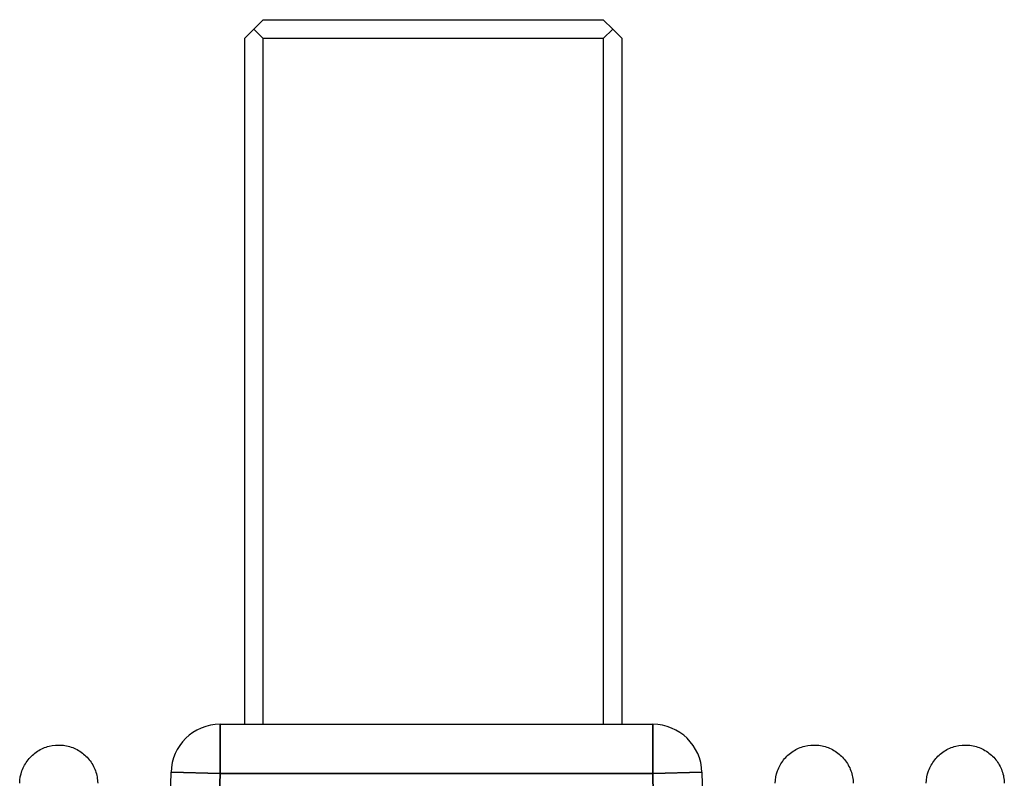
# Model space of a CAD drawing. Header units: millimetres. Extents: x 399 to 6233, y -1870 to 1602.
# Tile 586 of 656: x 5421 to 5447, y 247 to 267. Entities that reach past the tile are written whole.
import ezdxf

# ---------------------------------------------------------------- set-up
doc = ezdxf.new("R2010")
doc.units = ezdxf.units.MM
doc.layers.add('可見 (ISO)', color=7, linetype='Continuous', lineweight=25)
doc.layers.add('窄部可見 (ISO)', color=7, linetype='Continuous', lineweight=35)

msp = doc.modelspace()

# ---------------------------------------------------------------- linework, layer by layer
at = {"layer": '可見 (ISO)'}
for p, q in [((5427.227, 266.948), (5427.477, 267.198)), ((5427.477, 267.198), (5436.477, 267.198)), ((5436.727, 266.948), (5436.477, 267.198)), ((5427.227, 266.948), (5426.977, 266.698)), ((5427.477, 266.698), (5427.227, 266.948)), ((5436.727, 266.948), (5436.477, 266.698)), ((5436.977, 266.698), (5436.727, 266.948)), ((5426.977, 266.698), (5426.977, 248.548)), ((5427.477, 248.548), (5427.477, 266.698)), ((5436.477, 266.698), (5427.477, 266.698)), ((5436.477, 266.698), (5436.477, 248.548)), ((5436.977, 248.548), (5436.977, 266.698)), ((5426.334, 248.548), (5437.788, 248.548)), ((5425.021, 246.635), (5425.034, 247.276)), ((5439.088, 247.276), (5439.101, 246.635))]:
    msp.add_line(p, q, dxfattribs=at)
for centre, start, end in [((5426.334, 247.248), 90, 178.8), ((5437.788, 247.248), 1.2, 90)]:
    msp.add_arc(centre, 1.3, start, end, dxfattribs=at)
for points, knots in [([(5421.028, 246.987), (5421.031, 247.098), (5421.051, 247.21), (5421.127, 247.42), (5421.183, 247.52), (5421.322, 247.696), (5421.407, 247.773), (5421.595, 247.894), (5421.701, 247.94), (5421.918, 247.994), (5422.032, 248.004), (5422.255, 247.986), (5422.367, 247.958), (5422.573, 247.87), (5422.669, 247.808), (5422.836, 247.658), (5422.907, 247.568), (5423.017, 247.373), (5423.056, 247.265), (5423.087, 247.1), (5423.093, 247.043), (5423.094, 246.987)], [0, 0, 0, 0, 0.033317, 0.033317, 0.0669022, 0.0669022, 0.1004777, 0.1004777, 0.1340535, 0.1340535, 0.1676293, 0.1676293, 0.2012051, 0.2012051, 0.2347809, 0.2347809, 0.2683567, 0.2683567, 0.3019325, 0.3019325, 0.3188115, 0.3188115, 0.3188115, 0.3188115]), ([(5441.028, 246.987), (5441.031, 247.098), (5441.051, 247.21), (5441.127, 247.42), (5441.183, 247.52), (5441.322, 247.696), (5441.407, 247.773), (5441.595, 247.894), (5441.701, 247.94), (5441.918, 247.994), (5442.032, 248.004), (5442.255, 247.986), (5442.367, 247.958), (5442.573, 247.87), (5442.669, 247.808), (5442.836, 247.658), (5442.907, 247.568), (5443.017, 247.373), (5443.056, 247.265), (5443.087, 247.1), (5443.093, 247.043), (5443.094, 246.987)], [0, 0, 0, 0, 0.0333171, 0.0333171, 0.0669022, 0.0669022, 0.1004777, 0.1004777, 0.1340536, 0.1340536, 0.1676294, 0.1676294, 0.2012052, 0.2012052, 0.234781, 0.234781, 0.2683568, 0.2683568, 0.3019326, 0.3019326, 0.3188115, 0.3188115, 0.3188115, 0.3188115]), ([(5445.028, 246.987), (5445.031, 247.098), (5445.051, 247.21), (5445.127, 247.42), (5445.183, 247.52), (5445.322, 247.696), (5445.407, 247.773), (5445.595, 247.894), (5445.701, 247.94), (5445.918, 247.994), (5446.032, 248.004), (5446.255, 247.986), (5446.367, 247.958), (5446.573, 247.87), (5446.669, 247.808), (5446.836, 247.658), (5446.907, 247.568), (5447.017, 247.373), (5447.056, 247.265), (5447.087, 247.1), (5447.093, 247.043), (5447.094, 246.987)], [0, 0, 0, 0, 0.0333171, 0.0333171, 0.0669022, 0.0669022, 0.1004777, 0.1004777, 0.1340536, 0.1340536, 0.1676294, 0.1676294, 0.2012052, 0.2012052, 0.234781, 0.234781, 0.2683568, 0.2683568, 0.3019326, 0.3019326, 0.3188115, 0.3188115, 0.3188115, 0.3188115])]:
    msp.add_open_spline(points, degree=3, knots=knots, dxfattribs=at)
at = {"layer": '窄部可見 (ISO)'}
for p, q in [((5426.334, 248.548), (5426.334, 247.248)), ((5437.788, 248.548), (5437.788, 247.248)), ((5425.034, 247.276), (5426.334, 247.248)), ((5426.334, 247.248), (5426.322, 246.688)), ((5437.788, 247.248), (5426.334, 247.248)), ((5437.788, 247.248), (5439.088, 247.276)), ((5437.8, 246.688), (5437.788, 247.248))]:
    msp.add_line(p, q, dxfattribs=at)

doc.saveas('drawing.dxf')
